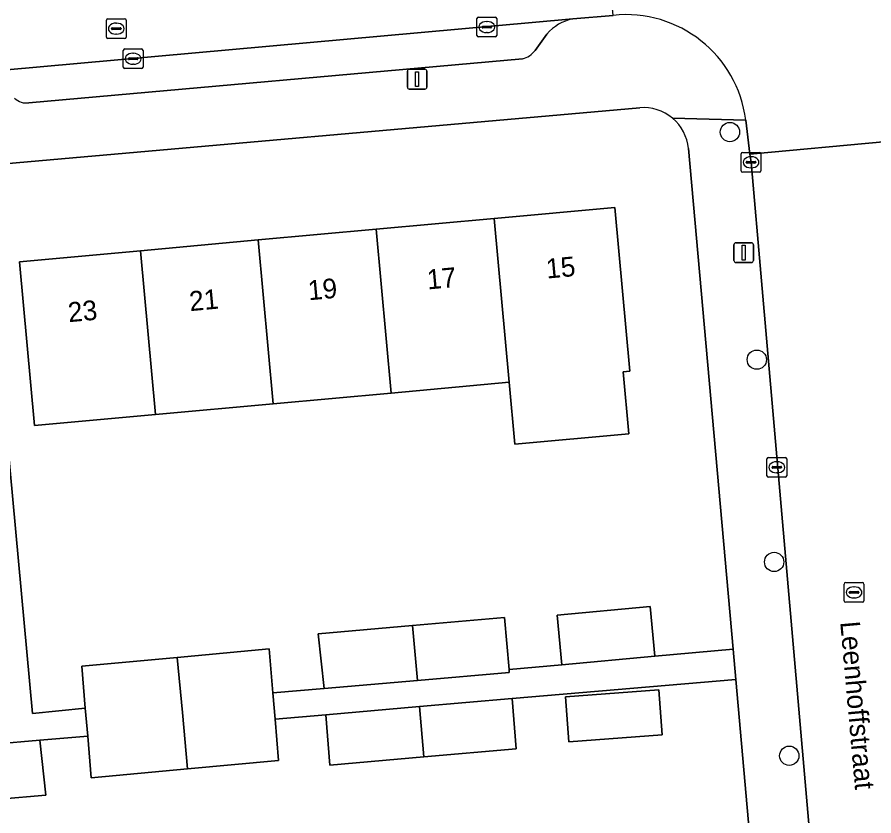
# Model space of a CAD drawing. Extents: x 160554 to 161248, y 385329 to 386506.
# Drawn here: x 161026.52 to 161069.93, y 385583.96 to 385624.43 of the extents above; entities that cross this region are included whole.
import ezdxf

# ---------------------------------------------------------------- set-up
doc = ezdxf.new("R2010")
doc.units = 0
for name, color, linetype in [('IMGEO_Boom', 7, 'Continuous'), ('IMGEO_Erf', 7, 'Continuous'), ('IMGEO_Kolk', 7, 'Continuous'), ('IMGEO_Lichtmast', 7, 'Continuous'), ('IMGEO_Openbare_ruimte_label', 7, 'Continuous'), ('IMGEO_Pand', 7, 'Continuous'), ('IMGEO_Pand_nummerreeks', 7, 'Continuous'), ('IMGEO_Parkeervlak_open', 7, 'Continuous'), ('IMGEO_Rijbaan_lokaal_gesloten', 7, 'Continuous'), ('IMGEO_Rijbaan_lokaal_open', 7, 'Continuous'), ('IMGEO_Rioolput', 7, 'Continuous'), ('IMGEO_Voetpad_open', 7, 'Continuous')]:
    doc.layers.add(name, color=color, linetype=linetype)

msp = doc.modelspace()

# ---------------------------------------------------------------- linework, layer by layer
at = {"layer": 'IMGEO_Boom'}
for centre in [(161062.638, 385618.604), (161064.001, 385607.074), (161064.879, 385596.824), (161065.645, 385587.006)]:
    msp.add_circle(centre, 0.489, dxfattribs=at)
at = {"layer": 'IMGEO_Erf'}
for points in [[(161058.072, 385619.837), (161024.73, 385616.897), (161027.299, 385589.149), (161029.972, 385589.424), (161029.79, 385591.539), (161034.632, 385591.993), (161039.295, 385592.43), (161039.481, 385590.199), (161042.07, 385590.415), (161041.77, 385593.183), (161046.558, 385593.602), (161051.224, 385594.011), (161051.447, 385591.378), (161054.119, 385591.605), (161053.877, 385594.122), (161058.597, 385594.569), (161058.836, 385592.052), (161062.796, 385592.405), (161060.535, 385617.772)], [(161062.932, 385590.876), (161051.61, 385589.91), (161051.801, 385587.363), (161047.129, 385586.954), (161042.372, 385586.538), (161042.161, 385589.075), (161039.592, 385588.861), (161039.767, 385586.767), (161035.148, 385586.339), (161030.276, 385585.888), (161030.094, 385588.003), (161027.674, 385587.795), (161027.974, 385585.009), (161023.264, 385584.598)], [(161064.786, 385570.078), (161062.932, 385590.876)]]:
    msp.add_lwpolyline(points, dxfattribs=at)
for points in [[(161045.475, 385605.383), (161039.499, 385604.837), (161033.524, 385604.292), (161027.404, 385603.733), (161026.646, 385612.036), (161032.766, 385612.595), (161038.741, 385613.14), (161044.717, 385613.686), (161050.692, 385614.231), (161056.815, 385614.79), (161057.573, 385606.487), (161057.223, 385606.455), (161057.51, 385603.315), (161051.737, 385602.788), (161051.45, 385605.928)], [(161054.301, 385589.995), (161059.028, 385590.35), (161059.199, 385588.072), (161054.474, 385587.717)]]:
    msp.add_lwpolyline(points, close=True, dxfattribs=at)
for centre, radius, start, end in [((161058.268, 385617.569), 2.276, 50.0414, 94.9439), ((161058.272, 385617.572), 2.272, 5.0549, 50.0787)]:
    msp.add_arc(centre, radius, start, end, dxfattribs=at)
at = {"layer": 'IMGEO_Kolk'}
for p, q in [((161049.895, 385624.426), (161050.747, 385624.426)), ((161049.82, 385623.5), (161049.82, 385624.352)), ((161050.308, 385624.206), (161050.333, 385624.206)), ((161050.821, 385624.352), (161050.821, 385623.5)), ((161050.079, 385623.92), (161050.079, 385623.932)), ((161050.517, 385623.883), (161050.119, 385623.883)), ((161050.122, 385623.969), (161050.52, 385623.969)), ((161050.331, 385623.646), (161050.306, 385623.646)), ((161050.563, 385623.932), (161050.563, 385623.92)), ((161050.747, 385623.426), (161049.895, 385623.426)), ((161031.898, 385621.892), (161031.898, 385622.744)), ((161031.973, 385622.818), (161032.825, 385622.818)), ((161032.899, 385622.744), (161032.899, 385621.892)), ((161032.157, 385622.312), (161032.157, 385622.324)), ((161032.595, 385622.275), (161032.197, 385622.275)), ((161032.2, 385622.361), (161032.598, 385622.361)), ((161032.386, 385622.598), (161032.411, 385622.598)), ((161032.641, 385622.324), (161032.641, 385622.312)), ((161032.825, 385621.818), (161031.973, 385621.818)), ((161032.409, 385622.038), (161032.384, 385622.038)), ((161063.21, 385616.648), (161063.21, 385617.5)), ((161063.285, 385617.574), (161064.137, 385617.574)), ((161064.211, 385617.5), (161064.211, 385616.648)), ((161063.469, 385617.068), (161063.469, 385617.08)), ((161063.512, 385617.117), (161063.91, 385617.117)), ((161063.698, 385617.354), (161063.723, 385617.354)), ((161063.953, 385617.08), (161063.953, 385617.068)), ((161063.907, 385617.031), (161063.509, 385617.031)), ((161063.721, 385616.794), (161063.696, 385616.794)), ((161064.137, 385616.574), (161063.285, 385616.574)), ((161064.515, 385601.195), (161064.515, 385602.047)), ((161064.59, 385602.121), (161065.442, 385602.121)), ((161065.003, 385601.901), (161065.028, 385601.901)), ((161065.516, 385602.047), (161065.516, 385601.195)), ((161064.774, 385601.615), (161064.774, 385601.627)), ((161065.212, 385601.578), (161064.814, 385601.578)), ((161064.817, 385601.664), (161065.215, 385601.664)), ((161065.258, 385601.627), (161065.258, 385601.615)), ((161065.442, 385601.121), (161064.59, 385601.121)), ((161065.026, 385601.341), (161065.001, 385601.341))]:
    msp.add_line(p, q, dxfattribs=at)
for points in [[(161049.895, 385624.426), (161050.747, 385624.426)], [(161049.82, 385623.5), (161049.82, 385624.352)], [(161050.821, 385624.352), (161050.821, 385623.5)], [(161050.747, 385623.426), (161049.895, 385623.426)], [(161031.898, 385621.892), (161031.898, 385622.744)], [(161031.973, 385622.818), (161032.825, 385622.818)], [(161032.899, 385622.744), (161032.899, 385621.892)], [(161032.825, 385621.818), (161031.973, 385621.818)], [(161063.21, 385616.648), (161063.21, 385617.5)], [(161063.285, 385617.574), (161064.137, 385617.574)], [(161064.211, 385617.5), (161064.211, 385616.648)], [(161064.137, 385616.574), (161063.285, 385616.574)], [(161064.515, 385601.195), (161064.515, 385602.047)], [(161064.59, 385602.121), (161065.442, 385602.121)], [(161065.516, 385602.047), (161065.516, 385601.195)], [(161065.442, 385601.121), (161064.59, 385601.121)]]:
    msp.add_lwpolyline(points, dxfattribs=at)
for centre, radius, start, end in [((161049.897, 385624.35), 0.0765, 91.552, 178.448), ((161049.897, 385624.35), 0.0765, 91.552, 178.448), ((161050.745, 385624.35), 0.0765, 1.552, 88.448), ((161050.745, 385624.35), 0.0765, 1.552, 88.448), ((161050.119, 385623.929), 0.0403, 85.8775, 175.7526), ((161050.116, 385623.919), 0.0366, 178.938, 274.7102), ((161050.52, 385623.926), 0.043, 264.8664, 352.4533), ((161050.524, 385623.931), 0.0386, 1.7309, 96.639), ((161049.897, 385623.502), 0.0765, 181.552, 268.448), ((161049.897, 385623.502), 0.0765, 181.552, 268.448), ((161050.745, 385623.502), 0.0765, 271.552, 358.448), ((161050.745, 385623.502), 0.0765, 271.552, 358.448), ((161031.975, 385622.742), 0.0765, 91.552, 178.448), ((161031.975, 385622.742), 0.0765, 91.552, 178.448), ((161032.823, 385622.742), 0.0765, 1.552, 88.448), ((161032.823, 385622.742), 0.0765, 1.552, 88.448), ((161032.197, 385622.321), 0.0403, 85.8775, 175.7526), ((161032.194, 385622.311), 0.0366, 178.938, 274.7102), ((161032.598, 385622.318), 0.043, 264.8664, 352.4533), ((161032.602, 385622.323), 0.0386, 1.7309, 96.639), ((161031.975, 385621.894), 0.0765, 181.552, 268.448), ((161031.975, 385621.894), 0.0765, 181.552, 268.448), ((161032.823, 385621.894), 0.0765, 271.552, 358.448), ((161032.823, 385621.894), 0.0765, 271.552, 358.448), ((161063.287, 385617.498), 0.0765, 91.552, 178.448), ((161063.287, 385617.498), 0.0765, 91.552, 178.448), ((161064.135, 385617.498), 0.0765, 1.552, 88.448), ((161064.135, 385617.498), 0.0765, 1.552, 88.448), ((161063.509, 385617.077), 0.0403, 85.8775, 175.7526), ((161063.506, 385617.067), 0.0366, 178.938, 274.7102), ((161063.91, 385617.074), 0.043, 264.8664, 352.4533), ((161063.914, 385617.079), 0.0386, 1.7309, 96.639), ((161063.287, 385616.65), 0.0765, 181.552, 268.448), ((161063.287, 385616.65), 0.0765, 181.552, 268.448), ((161064.135, 385616.65), 0.0765, 271.552, 358.448), ((161064.135, 385616.65), 0.0765, 271.552, 358.448), ((161064.592, 385602.045), 0.0765, 91.552, 178.448), ((161064.592, 385602.045), 0.0765, 91.552, 178.448), ((161065.44, 385602.045), 0.0765, 1.552, 88.448), ((161065.44, 385602.045), 0.0765, 1.552, 88.448), ((161064.814, 385601.624), 0.0403, 85.8775, 175.7526), ((161064.811, 385601.614), 0.0366, 178.938, 274.7102), ((161065.215, 385601.621), 0.043, 264.8664, 352.4533), ((161065.219, 385601.626), 0.0386, 1.7309, 96.639), ((161064.592, 385601.197), 0.0765, 181.552, 268.448), ((161064.592, 385601.197), 0.0765, 181.552, 268.448), ((161065.44, 385601.197), 0.0765, 271.552, 358.448), ((161065.44, 385601.197), 0.0765, 271.552, 358.448)]:
    msp.add_arc(centre, radius, start, end, dxfattribs=at)
for centre, major_axis, ratio, start_param, end_param in [((161050.307, 385623.926), (-0.387, 0.002), 0.722429, 4.712389, 7.853982), ((161050.332, 385623.926), (-0.39, 0.002), 0.717154, 1.570796, 4.712389), ((161032.385, 385622.318), (-0.387, 0.002), 0.722429, 4.712389, 7.853982), ((161032.41, 385622.318), (-0.39, 0.002), 0.717154, 1.570796, 4.712389), ((161063.697, 385617.074), (-0.387, 0.002), 0.722429, 4.712389, 7.853982), ((161063.722, 385617.074), (-0.39, 0.002), 0.717154, 1.570796, 4.712389), ((161065.002, 385601.621), (-0.387, 0.002), 0.722429, 4.712389, 7.853982), ((161065.027, 385601.621), (-0.39, 0.002), 0.717154, 1.570796, 4.712389)]:
    msp.add_ellipse(centre, major_axis=major_axis, ratio=ratio, start_param=start_param, end_param=end_param, dxfattribs=at)
at = {"layer": 'IMGEO_Lichtmast'}
for p, q in [((161046.293, 385620.884), (161046.293, 385621.684)), ((161046.293, 385621.684), (161046.293, 385620.884)), ((161046.393, 385621.784), (161047.183, 385621.784)), ((161047.183, 385621.784), (161046.393, 385621.784)), ((161047.283, 385621.684), (161047.283, 385620.884)), ((161047.283, 385620.884), (161047.283, 385621.684)), ((161047.183, 385620.784), (161046.393, 385620.784)), ((161046.393, 385620.784), (161047.183, 385620.784)), ((161062.84, 385612.096), (161062.84, 385612.896)), ((161062.84, 385612.896), (161062.84, 385612.096)), ((161062.94, 385612.996), (161063.73, 385612.996)), ((161063.73, 385612.996), (161062.94, 385612.996)), ((161063.83, 385612.896), (161063.83, 385612.096)), ((161063.83, 385612.096), (161063.83, 385612.896)), ((161063.73, 385611.996), (161062.94, 385611.996)), ((161062.94, 385611.996), (161063.73, 385611.996))]:
    msp.add_line(p, q, dxfattribs=at)
for points in [[(161046.713, 385621.659), (161046.863, 385621.659), (161046.863, 385620.909), (161046.713, 385620.909), (161046.713, 385621.659)], [(161063.26, 385612.871), (161063.41, 385612.871), (161063.41, 385612.121), (161063.26, 385612.121), (161063.26, 385612.871)]]:
    msp.add_lwpolyline(points, dxfattribs=at)
for centre, start, end in [((161046.393, 385621.684), 90, 180), ((161046.393, 385621.684), 90, 180), ((161047.183, 385621.684), 0, 90), ((161047.183, 385621.684), 360, 90), ((161046.393, 385620.884), 180, 270), ((161046.393, 385620.884), 180, 270), ((161047.183, 385620.884), 270, 0), ((161047.183, 385620.884), 270, 0), ((161062.94, 385612.896), 90, 180), ((161062.94, 385612.896), 90, 180), ((161063.73, 385612.896), 0, 90), ((161063.73, 385612.896), 360, 90), ((161062.94, 385612.096), 180, 270), ((161062.94, 385612.096), 180, 270), ((161063.73, 385612.096), 270, 0), ((161063.73, 385612.096), 270, 0)]:
    msp.add_arc(centre, 0.1, start, end, dxfattribs=at)
at = {"layer": 'IMGEO_Pand'}
for points in [[(161056.815, 385614.79), (161050.692, 385614.231), (161051.45, 385605.928), (161051.737, 385602.788), (161057.51, 385603.315), (161057.223, 385606.455), (161057.573, 385606.487)], [(161050.692, 385614.231), (161044.717, 385613.686), (161045.475, 385605.383), (161051.45, 385605.928)], [(161044.717, 385613.686), (161038.741, 385613.14), (161039.499, 385604.837), (161045.475, 385605.383)], [(161033.524, 385604.292), (161039.499, 385604.837), (161038.741, 385613.14), (161032.766, 385612.595)], [(161032.766, 385612.595), (161026.646, 385612.036), (161027.404, 385603.733), (161033.524, 385604.292)], [(161058.597, 385594.569), (161053.877, 385594.122), (161054.119, 385591.605), (161058.836, 385592.052)], [(161046.558, 385593.602), (161041.77, 385593.183), (161042.07, 385590.415), (161046.811, 385590.827)], [(161046.811, 385590.827), (161051.46, 385591.23), (161051.447, 385591.378), (161051.224, 385594.011), (161046.558, 385593.602)], [(161034.898, 385589.206), (161035.148, 385586.339), (161039.767, 385586.767), (161039.592, 385588.861), (161039.481, 385590.199), (161039.295, 385592.43), (161034.632, 385591.993)], [(161034.632, 385591.993), (161029.79, 385591.539), (161029.972, 385589.424), (161030.094, 385588.003), (161030.276, 385585.888), (161035.148, 385586.339), (161034.898, 385589.206)], [(161054.301, 385589.995), (161054.474, 385587.717), (161059.199, 385588.072), (161059.028, 385590.35)], [(161051.61, 385589.91), (161046.908, 385589.495), (161047.129, 385586.954), (161051.801, 385587.363)], [(161046.908, 385589.495), (161042.161, 385589.075), (161042.372, 385586.538), (161047.129, 385586.954)], [(161023.264, 385584.598), (161027.974, 385585.009), (161027.674, 385587.795), (161023.021, 385587.383)]]:
    msp.add_lwpolyline(points, close=True, dxfattribs=at)
at = {"layer": 'IMGEO_Parkeervlak_open'}
for points in [[(161054.67, 385624.336), (161023.927, 385621.579)], [(161052.773, 385622.745), (161053.369, 385623.57)], [(161027.112, 385620.086), (161052.129, 385622.313)]]:
    msp.add_lwpolyline(points, dxfattribs=at)
for centre, radius, start, end in [((161055.101, 385622.117), 2.261, 100.9835, 139.9938), ((161051.871, 385623.393), 1.11, 283.4174, 324.2906), ((161026.984, 385620.92), 0.843, 225.5048, 278.7285)]:
    msp.add_arc(centre, radius, start, end, dxfattribs=at)
at = {"layer": 'IMGEO_Rijbaan_lokaal_gesloten'}
msp.add_lwpolyline([(161020.456, 385626.437), (161019.102, 385626.338), (161000.539, 385624.784), (161001.1, 385619.532), (161002.44, 385619.621), (161018.916, 385621.135), (161019.604, 385621.189), (161023.219, 385621.545), (161023.927, 385621.579), (161054.67, 385624.336), (161056.723, 385624.518), (161056.224, 385629.703), (161055.294, 385629.619), (161051.11, 385629.243), (161041.395, 385628.37), (161038.658, 385628.139)], dxfattribs=at)
at = {"layer": 'IMGEO_Rijbaan_lokaal_open'}
for points in [[(161063.442, 385619.201), (161063.655, 385617.485), (161070.591, 385618.12), (161070.495, 385619.676)], [(161070.927, 385614.424), (161070.675, 385617.407), (161070.591, 385618.12), (161063.655, 385617.485), (161063.712, 385617.074), (161064.234, 385611.073), (161071.552, 385527.169), (161071.554, 385527.151), (161071.555, 385527.133)]]:
    msp.add_lwpolyline(points, dxfattribs=at)
msp.add_arc((161057.377, 385618.441), 6.112, 7.1442, 96.144, dxfattribs=at)
at = {"layer": 'IMGEO_Rioolput'}
for p, q in [((161031.041, 385623.418), (161031.041, 385624.27)), ((161031.116, 385624.344), (161031.968, 385624.344)), ((161031.529, 385624.124), (161031.554, 385624.124)), ((161032.042, 385624.27), (161032.042, 385623.418)), ((161031.3, 385623.838), (161031.3, 385623.85)), ((161031.738, 385623.801), (161031.34, 385623.801)), ((161031.343, 385623.887), (161031.741, 385623.887)), ((161031.552, 385623.564), (161031.527, 385623.564)), ((161031.784, 385623.85), (161031.784, 385623.838)), ((161031.968, 385623.344), (161031.116, 385623.344)), ((161068.504, 385595.782), (161069.356, 385595.782)), ((161068.429, 385594.856), (161068.429, 385595.708)), ((161068.917, 385595.562), (161068.942, 385595.562)), ((161069.43, 385595.708), (161069.43, 385594.856)), ((161068.688, 385595.276), (161068.688, 385595.288)), ((161069.126, 385595.239), (161068.728, 385595.239)), ((161068.731, 385595.325), (161069.129, 385595.325)), ((161068.94, 385595.002), (161068.915, 385595.002)), ((161069.172, 385595.288), (161069.172, 385595.276)), ((161069.356, 385594.782), (161068.504, 385594.782))]:
    msp.add_line(p, q, dxfattribs=at)
for points in [[(161031.041, 385623.418), (161031.041, 385624.27)], [(161031.116, 385624.344), (161031.968, 385624.344)], [(161032.042, 385624.27), (161032.042, 385623.418)], [(161031.968, 385623.344), (161031.116, 385623.344)], [(161068.504, 385595.782), (161069.356, 385595.782)], [(161068.429, 385594.856), (161068.429, 385595.708)], [(161069.43, 385595.708), (161069.43, 385594.856)], [(161069.356, 385594.782), (161068.504, 385594.782)]]:
    msp.add_lwpolyline(points, dxfattribs=at)
for centre, radius, start, end in [((161031.118, 385624.268), 0.0765, 91.552, 178.448), ((161031.118, 385624.268), 0.0765, 91.552, 178.448), ((161031.966, 385624.268), 0.0765, 1.552, 88.448), ((161031.966, 385624.268), 0.0765, 1.552, 88.448), ((161031.34, 385623.847), 0.0403, 85.8775, 175.7526), ((161031.337, 385623.837), 0.0366, 178.938, 274.7102), ((161031.741, 385623.844), 0.043, 264.8664, 352.4533), ((161031.745, 385623.849), 0.0386, 1.7309, 96.639), ((161031.118, 385623.42), 0.0765, 181.552, 268.448), ((161031.118, 385623.42), 0.0765, 181.552, 268.448), ((161031.966, 385623.42), 0.0765, 271.552, 358.448), ((161031.966, 385623.42), 0.0765, 271.552, 358.448), ((161068.506, 385595.706), 0.0765, 91.552, 178.448), ((161068.506, 385595.706), 0.0765, 91.552, 178.448), ((161069.354, 385595.706), 0.0765, 1.552, 88.448), ((161069.354, 385595.706), 0.0765, 1.552, 88.448), ((161068.728, 385595.285), 0.0403, 85.8775, 175.7526), ((161068.725, 385595.275), 0.0366, 178.938, 274.7102), ((161069.129, 385595.282), 0.043, 264.8664, 352.4533), ((161069.133, 385595.287), 0.0386, 1.7309, 96.639), ((161068.506, 385594.858), 0.0765, 181.552, 268.448), ((161068.506, 385594.858), 0.0765, 181.552, 268.448), ((161069.354, 385594.858), 0.0765, 271.552, 358.448), ((161069.354, 385594.858), 0.0765, 271.552, 358.448)]:
    msp.add_arc(centre, radius, start, end, dxfattribs=at)
for centre, major_axis, ratio, start_param, end_param in [((161031.528, 385623.844), (-0.387, 0.002), 0.722429, 4.712389, 7.853982), ((161031.553, 385623.844), (-0.39, 0.002), 0.717154, 1.570796, 4.712389), ((161068.916, 385595.282), (-0.387, 0.002), 0.722429, 4.712389, 7.853982), ((161068.941, 385595.282), (-0.39, 0.002), 0.717154, 1.570796, 4.712389)]:
    msp.add_ellipse(centre, major_axis=major_axis, ratio=ratio, start_param=start_param, end_param=end_param, dxfattribs=at)
at = {"layer": 'IMGEO_Voetpad_open'}
for points in [[(161056.723, 385624.518), (161054.67, 385624.336)], [(161053.369, 385623.57), (161052.773, 385622.745)], [(161052.129, 385622.313), (161027.112, 385620.086)], [(161000, 385614.459), (161001.264, 385614.828), (161018.849, 385616.379), (161023.223, 385616.764), (161024.73, 385616.897), (161058.072, 385619.837)], [(161059.73, 385619.314), (161063.442, 385619.201)], [(161064.234, 385611.073), (161063.712, 385617.074), (161063.655, 385617.485), (161063.442, 385619.201), (161059.73, 385619.314)], [(161060.535, 385617.772), (161062.796, 385592.405), (161062.932, 385590.876), (161064.786, 385570.078), (161064.802, 385570.012), (161065.542, 385560.933), (161065.541, 385560.907), (161070.343, 385505.975), (161070.701, 385501.878), (161069.208, 385500), (161065.454, 385495.276), (161074.414, 385496.088), (161074.057, 385500), (161073.484, 385506.275), (161072.598, 385515.941), (161071.555, 385527.133), (161071.554, 385527.151), (161071.552, 385527.169), (161064.234, 385611.073)]]:
    msp.add_lwpolyline(points, dxfattribs=at)
for points in [[(161023.223, 385616.764), (161023.444, 385614.262), (161023.967, 385608.166), (161024.066, 385607.018), (161024.245, 385607.034), (161024.676, 385602.154), (161025.091, 385597.448), (161025.417, 385593.748), (161025.852, 385588.811), (161023.073, 385588.504), (161000.777, 385586.665), (161000.903, 385585.238), (161004.971, 385585.598), (161009.708, 385585.961), (161010.95, 385586.09), (161010.927, 385586.315), (161015.765, 385586.743), (161018.211, 385586.958), (161023.021, 385587.383), (161027.674, 385587.795), (161030.094, 385588.003), (161029.972, 385589.424), (161027.299, 385589.149), (161024.73, 385616.897)], [(161062.932, 385590.876), (161062.796, 385592.405), (161058.836, 385592.052), (161054.119, 385591.605), (161051.447, 385591.378), (161051.46, 385591.23), (161046.811, 385590.827), (161042.07, 385590.415), (161039.481, 385590.199), (161039.592, 385588.861), (161042.161, 385589.075), (161046.908, 385589.495), (161051.61, 385589.91)]]:
    msp.add_lwpolyline(points, close=True, dxfattribs=at)
for centre, radius, start, end in [((161057.377, 385618.441), 6.112, 7.1442, 96.144), ((161055.101, 385622.117), 2.261, 100.9835, 139.9938), ((161051.871, 385623.393), 1.11, 283.4174, 324.2906), ((161026.984, 385620.92), 0.843, 225.5048, 278.7285), ((161058.268, 385617.569), 2.276, 50.0414, 94.9439), ((161058.272, 385617.572), 2.272, 5.0549, 50.0787)]:
    msp.add_arc(centre, radius, start, end, dxfattribs=at)

# ---------------------------------------------------------------- texts
at = {"layer": 'IMGEO_Openbare_ruimte_label'}
msp.add_text('Leenhoffstraat', height=1, rotation=275.1062, dxfattribs=at).set_placement((161068.225, 385593.78))
at = {"layer": 'IMGEO_Pand_nummerreeks'}
for s, rotation, p in [('15', 5.2139, (161053.365, 385611.181)), ('17', 5.2158, (161047.33, 385610.63)), ('19', 5.2158, (161041.296, 385610.079)), ('21', 5.2158, (161035.284, 385609.53)), ('23', 5.2158, (161029.138, 385608.969))]:
    msp.add_text(s, height=1, rotation=rotation, dxfattribs=at).set_placement(p)

doc.saveas('drawing.dxf')
